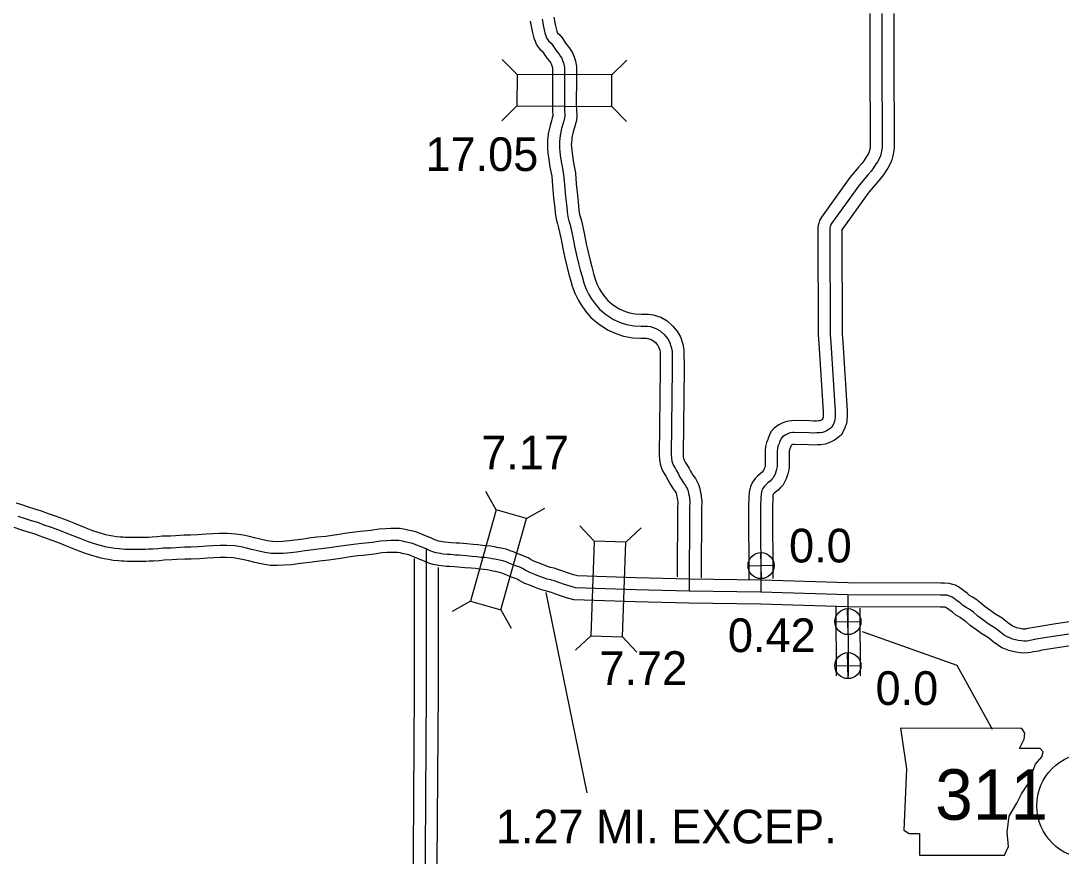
# Model space of a CAD drawing. Extents: x -83719 to 153526, y -11835 to 11446.
# Drawn here: x 10118.8 to 10553.1, y 248.7 to 597.7 of the extents above; entities that cross this region are included whole.
import ezdxf

# ---------------------------------------------------------------- set-up
doc = ezdxf.new("R2010")
doc.units = 0
for name, color, linetype in [('Level 10', 7, 'Continuous'), ('Level 11', 7, 'Continuous'), ('Level 15', 7, 'Continuous'), ('Level 20', 7, 'Continuous'), ('Level 21', 7, 'Continuous'), ('Level 25', 7, 'Continuous'), ('Level 26', 7, 'Continuous'), ('Level 27', 7, 'Continuous'), ('Level 58', 7, 'Continuous'), ('Level 59', 7, 'Continuous')]:
    doc.layers.add(name, color=color, linetype=linetype)

msp = doc.modelspace()

# ---------------------------------------------------------------- linework, layer by layer
at = {"layer": 'Level 10'}
for points in [[(10331.46, 597.55), (10332.07, 594.1), (10332.43, 592.68), (10332.71, 591.56), (10332.99, 590.41), (10333.45, 589.19), (10334.1, 587.68), (10335.39, 586.05), (10336.42, 585.04), (10336.83, 584.49), (10337.55, 583.39), (10338.58, 581.94), (10339.43, 580.82), (10339.99, 580), (10340.16, 579.73), (10340.33, 579.35), (10340.6, 578.58), (10340.62, 578.53), (10340.73, 577.78), (10340.74, 576.74), (10340.77, 574.32), (10340.7, 562.01), (10340.76, 560.33), (10340.9, 558.19), (10340.88, 558), (10340.68, 557.25), (10340.32, 555.88), (10339.72, 553.94), (10338.98, 550.53), (10338.84, 549.13), (10338.68, 547.76), (10338.6, 546.27), (10338.67, 544.41), (10338.81, 542.46), (10339.21, 539.76), (10339.7, 536.61), (10340.44, 532.83), (10340.71, 528.78), (10341.19, 523.75), (10341.71, 519.41), (10341.88, 517.48), (10342.27, 514.78), (10342.77, 512.88), (10343.23, 511.21), (10344.32, 506.35), (10345, 502.53), (10345.89, 498.69), (10346.75, 495.15), (10347.5, 492.3), (10348.25, 489.52), (10349.03, 486.79), (10350.05, 483.86), (10351.54, 480.89), (10352.75, 478.98), (10354.55, 476.37), (10356.82, 473.7), (10359.85, 471.19), (10363.78, 468.56), (10367.59, 466.92), (10370.45, 465.9), (10374.3, 465.33), (10377.57, 465.19), (10379.98, 465.13), (10380.61, 465.04), (10381.9, 464.63), (10382.67, 464.19), (10383.69, 463.25), (10384.72, 462.01), (10385, 461.51), (10385.52, 460.04), (10385.66, 459.28), (10385.75, 452.3), (10385.25, 416.37), (10385.43, 414.47), (10385.65, 412.64), (10386.17, 411.17), (10386.73, 409.68), (10387.66, 408.15), (10388.11, 407.42), (10388.91, 405.96), (10389.57, 404.69), (10390.17, 403.67), (10391.07, 402.2), (10391.99, 401), (10392.32, 400.39), (10392.49, 400.07), (10392.57, 399.34), (10392.83, 398.31), (10392.93, 397.6), (10393.07, 396.49), (10392.98, 394.33), (10392.83, 365.34)], [(10341.31, 599.3), (10341.86, 596.2), (10342.13, 595.1), (10342.42, 593.95), (10342.56, 593.37), (10342.73, 592.93), (10342.76, 592.85), (10342.83, 592.76), (10343.95, 591.66), (10345.04, 590.22), (10345.82, 589.01), (10346.63, 587.88), (10347.54, 586.68), (10348.34, 585.52), (10349.05, 584.4), (10349.64, 582.99), (10350.06, 581.83), (10350.39, 580.82), (10350.72, 578.57), (10350.74, 576.87), (10350.77, 574.36), (10350.7, 562.16), (10350.75, 560.84), (10350.94, 557.92), (10350.72, 556.1), (10350.35, 554.71), (10349.94, 553.13), (10349.4, 551.39), (10348.88, 548.97), (10348.78, 548.03), (10348.65, 546.92), (10348.61, 546.21), (10348.66, 544.94), (10348.76, 543.55), (10349.09, 541.26), (10349.55, 538.35), (10350.38, 534.14), (10350.68, 529.58), (10351.14, 524.81), (10351.66, 520.42), (10351.81, 518.62), (10352.08, 516.78), (10352.42, 515.49), (10352.94, 513.64), (10354.12, 508.32), (10354.8, 504.54), (10355.62, 501), (10356.44, 497.61), (10357.16, 494.88), (10357.89, 492.2), (10358.57, 489.81), (10359.28, 487.76), (10360.26, 485.81), (10361.1, 484.48), (10362.49, 482.47), (10363.87, 480.84), (10365.84, 479.21), (10368.57, 477.39), (10371.26, 476.23), (10372.89, 475.65), (10375.25, 475.3), (10377.92, 475.18), (10380.78, 475.11), (10382.83, 474.83), (10385.95, 473.83), (10388.61, 472.31), (10390.96, 470.15), (10392.98, 467.7), (10394.13, 465.68), (10395.21, 462.63), (10395.65, 460.26), (10395.75, 452.29), (10395.25, 416.79), (10395.37, 415.56), (10395.45, 414.91), (10395.56, 414.59), (10395.76, 414.09), (10396.19, 413.37), (10396.76, 412.45), (10397.74, 410.65), (10398.32, 409.54), (10398.74, 408.83), (10399.33, 407.86), (10400.39, 406.47), (10401.15, 405.09), (10401.72, 403.99), (10402.29, 402.34), (10402.43, 401.16), (10402.66, 400.26), (10402.85, 398.9), (10403.09, 396.88), (10402.98, 394.1), (10402.83, 365)], [(10459.05, 352.96), (10459.15, 324.06)], [(10469.05, 352.29), (10469.15, 324.09)]]:
    msp.add_lwpolyline(points, dxfattribs=at)
at = {"layer": 'Level 11'}
for points in [[(10473.26, 600.76), (10473.19, 580.5), (10473.37, 546.84), (10473.36, 545.28), (10473.33, 544.67), (10473.16, 543.73), (10472.91, 542.95), (10472.67, 542.31), (10472.29, 541.57), (10471.81, 540.97), (10470.7, 539.15), (10469.87, 538.11), (10468.7, 536.68), (10464.92, 532.24), (10453.01, 515.68), (10452.23, 514.28), (10451.91, 513.13), (10451.67, 512.29), (10451.46, 511.02), (10451.48, 509.96), (10451.71, 466.49), (10451.93, 462.85), (10453.77, 434.42), (10453.79, 432.86), (10453.73, 432.07), (10453.5, 431.27), (10453.45, 431.18), (10453.23, 431.02), (10452.99, 430.89), (10452.58, 430.72), (10452.32, 430.63), (10451.79, 430.56), (10450.94, 430.5), (10449.69, 430.48), (10448.13, 430.59), (10441.52, 430.72), (10440.57, 430.65), (10439.24, 430.49), (10437.97, 430.19), (10436.57, 429.61), (10435.21, 428.91), (10433.34, 427.57), (10431.95, 425.96), (10430.8, 423.41), (10430.62, 422.73), (10430.11, 421.49), (10429.74, 419.92), (10429.51, 418.22), (10429.49, 411.8), (10429.49, 411.73), (10429.34, 411.15), (10429.03, 410.18), (10428.79, 409.7), (10428.74, 409.66), (10428.23, 409.1), (10427.4, 408.49), (10426.32, 407.47), (10425.36, 406.48), (10424.26, 404.95), (10423.36, 403.17), (10422.88, 400.84), (10422.71, 398.55), (10422.58, 395.01), (10422.75, 364.33)], [(10483.26, 600.73), (10483.19, 580.51), (10483.37, 546.83), (10483.35, 544.99), (10483.28, 543.53), (10482.89, 541.32), (10482.37, 539.69), (10481.83, 538.25), (10480.72, 536.1), (10480.02, 535.22), (10478.91, 533.4), (10477.64, 531.82), (10476.38, 530.27), (10472.8, 526.07), (10461.52, 510.38), (10461.47, 510.22), (10461.48, 510.06), (10461.71, 466.82), (10461.91, 463.47), (10463.76, 434.81), (10463.79, 432.56), (10463.56, 429.36), (10463.12, 428.53), (10462.83, 427.52), (10461.32, 424.66), (10459.5, 423.21), (10458.5, 422.51), (10457.36, 421.89), (10456.17, 421.37), (10454.57, 420.84), (10452.78, 420.61), (10451.36, 420.51), (10449.41, 420.48), (10447.69, 420.6), (10441.77, 420.71), (10441.51, 420.69), (10441.03, 420.64), (10440.79, 420.54), (10440.44, 420.36), (10440.37, 420.3), (10440.26, 420.06), (10440.12, 419.53), (10439.66, 418.42), (10439.59, 418.11), (10439.51, 417.54), (10439.49, 411.35), (10439.38, 410.08), (10438.96, 408.38), (10438.31, 406.4), (10437.06, 403.86), (10435.98, 402.75), (10434.92, 401.62), (10433.83, 400.81), (10433.33, 400.34), (10433.04, 400.04), (10432.88, 399.81), (10432.8, 399.44), (10432.69, 397.99), (10432.58, 394.85), (10432.75, 364.67)], [(10282.95, 373.03), (10283.05, 317.86), (10282.39, 228.11)], [(10292.96, 369.35), (10293.05, 317.83), (10292.39, 228.01)]]:
    msp.add_lwpolyline(points, dxfattribs=at)
at = {"layer": 'Level 15'}
for points in [[(10289.81, 381.69), (10283.74, 384.14), (10280.31, 384.91), (10279.18, 385.19), (10277.12, 385.56), (10275.03, 385.62), (10273.25, 385.6), (10271.11, 385.5), (10268.43, 385.32), (10264.95, 384.76), (10260.57, 384.31), (10258.21, 384.04), (10254.93, 383.63), (10251.65, 383.14), (10248.73, 382.67), (10246.12, 382.29), (10242.4, 381.91), (10239.03, 381.49), (10236.77, 381.16), (10233.28, 380.72), (10230.83, 380.43), (10227.99, 380.21), (10225.76, 380.09), (10223.8, 380.17), (10221.63, 380.51), (10218.66, 381.15), (10216.27, 381.74), (10214.19, 382.26), (10211.61, 382.82), (10208.54, 383.27), (10204.91, 383.52), (10201.67, 383.52), (10198.89, 383.37), (10196.11, 383.24), (10192.7, 382.96), (10189.6, 382.83), (10186.96, 382.79), (10183.31, 382.57), (10181.31, 382.45), (10177.82, 382.33), (10175.69, 382.07), (10173.66, 381.95), (10172.08, 381.9), (10170.63, 381.85), (10169.45, 381.8), (10168.52, 381.79), (10167.19, 381.77), (10165.98, 381.82), (10164.58, 381.84), (10163.36, 381.85), (10162.46, 381.87), (10161.51, 381.95), (10160.2, 382.03), (10158.68, 382.15), (10157.23, 382.41), (10155.55, 382.74), (10154.24, 383.01), (10151.03, 383.95), (10148.8, 384.69), (10145.42, 386.03), (10141.32, 387.63), (10137.78, 389.08), (10134.74, 390.19), (10133.24, 390.71), (10130.3, 391.75), (10127.46, 392.84), (10124.65, 393.61), (10121.95, 394.5), (10119.22, 395.42), (10116.97, 396.18)], [(10286.07, 372.41), (10280.75, 374.56), (10278.02, 375.18), (10277.09, 375.4), (10276.07, 375.59), (10274.95, 375.62), (10273.54, 375.6), (10271.68, 375.52), (10269.56, 375.37), (10266.25, 374.84), (10261.64, 374.37), (10259.41, 374.12), (10256.3, 373.72), (10253.18, 373.26), (10250.25, 372.78), (10247.34, 372.36), (10243.53, 371.97), (10240.38, 371.58), (10238.11, 371.25), (10234.48, 370.79), (10231.81, 370.48), (10228.65, 370.23), (10225.82, 370.08), (10222.83, 370.2), (10219.8, 370.67), (10216.41, 371.41), (10213.86, 372.03), (10211.91, 372.52), (10209.82, 372.97), (10207.47, 373.32), (10204.57, 373.52), (10201.93, 373.52), (10199.39, 373.39), (10196.77, 373.26), (10193.32, 372.98), (10189.88, 372.83), (10187.32, 372.8), (10183.91, 372.59), (10181.78, 372.46), (10178.61, 372.36), (10176.6, 372.1), (10174.11, 371.96), (10172.42, 371.9), (10171.01, 371.85), (10169.72, 371.8), (10168.65, 371.79), (10167.05, 371.77), (10165.72, 371.82), (10164.45, 371.84), (10163.2, 371.85), (10161.97, 371.88), (10160.79, 371.97), (10159.49, 372.06), (10157.4, 372.22), (10155.38, 372.58), (10153.58, 372.94), (10151.82, 373.3), (10148.06, 374.41), (10145.4, 375.28), (10141.75, 376.72), (10137.61, 378.35), (10134.17, 379.75), (10131.38, 380.77), (10129.93, 381.27), (10126.84, 382.36), (10124.33, 383.33), (10121.78, 384.03), (10118.79, 385.01), (10116.03, 385.95)], [(10397.92, 364.44), (10375.6, 364.95), (10351.17, 365.78), (10349.58, 366.21), (10347.44, 366.96), (10345.03, 367.81), (10343.39, 368.35), (10341.39, 368.97), (10339.87, 369.32), (10338.62, 369.69), (10336.97, 370.35), (10335.2, 371.07), (10333.3, 371.8), (10331.89, 372.53), (10330.54, 373.4), (10328.83, 374.06), (10327.14, 374.67), (10325.8, 375.2), (10324.4, 375.79), (10323.12, 376.28), (10321.43, 376.91), (10319.86, 377.23), (10319.17, 377.43), (10317.57, 377.67), (10316.55, 377.88), (10315.02, 378.16), (10312.98, 378.41), (10311.51, 378.51), (10309.64, 378.79), (10307.59, 378.94), (10304.93, 379.18), (10301.96, 379.41), (10300.57, 379.49), (10298.54, 379.67), (10297.2, 379.75), (10295.69, 379.87), (10294.82, 380.02), (10293.14, 380.32), (10292.85, 380.4), (10291.6, 380.91), (10289.94, 381.63)], [(10397.69, 354.44), (10375.31, 354.95), (10349.64, 355.82), (10346.61, 356.66), (10344.13, 357.52), (10341.78, 358.35), (10340.34, 358.83), (10338.79, 359.31), (10337.31, 359.65), (10335.34, 360.24), (10333.24, 361.07), (10331.52, 361.77), (10329.2, 362.66), (10326.85, 363.88), (10325.97, 364.45), (10325.34, 364.69), (10323.62, 365.31), (10322.01, 365.94), (10320.65, 366.52), (10319.59, 366.93), (10318.67, 367.27), (10317.5, 367.51), (10317.05, 367.64), (10315.84, 367.82), (10314.66, 368.06), (10313.51, 368.27), (10312.02, 368.45), (10310.41, 368.57), (10308.54, 368.85), (10306.78, 368.98), (10304.1, 369.21), (10301.27, 369.43), (10299.85, 369.52), (10297.81, 369.69), (10296.48, 369.78), (10294.45, 369.94), (10293.12, 370.17), (10290.93, 370.55), (10289.6, 370.92), (10287.7, 371.7), (10285.94, 372.47)], [(10427.86, 363.95), (10397.88, 364.44)], [(10464.18, 362.92), (10427.92, 363.95)], [(10594.37, 352.12), (10550.95, 345.76), (10543.44, 344.54), (10541.82, 344.22), (10540.04, 343.92), (10539.19, 343.79), (10538.45, 343.62), (10538.23, 343.58), (10537.68, 343.57), (10537.09, 343.6), (10536.13, 343.75), (10534.52, 344.13), (10534.34, 344.17), (10533.56, 344.5), (10532.83, 344.78), (10532.18, 345.19), (10530.92, 346.13), (10528.46, 348.1), (10525.48, 349.89), (10523.78, 351.14), (10521.41, 352.87), (10519.59, 354.47), (10517.48, 356.03), (10516.14, 356.87), (10514.9, 357.61), (10514.03, 358.38), (10512.86, 359.23), (10511.43, 360.39), (10510.21, 361.24), (10508.98, 361.87), (10507.88, 362.19), (10506.36, 362.65), (10504.37, 362.73), (10502.82, 362.75), (10464.06, 362.92)], [(10427.7, 353.96), (10397.72, 354.44)], [(10463.89, 352.92), (10427.64, 353.96)], [(10596.05, 342.26), (10552.48, 335.88), (10545.22, 334.7), (10543.65, 334.39), (10541.63, 334.04), (10541.02, 333.95), (10540.5, 333.83), (10539.26, 333.59), (10537.47, 333.57), (10536.06, 333.64), (10534.21, 333.93), (10532.34, 334.37), (10531.32, 334.58), (10529.82, 335.22), (10528.34, 335.79), (10526.5, 336.95), (10524.79, 338.23), (10522.74, 339.87), (10519.94, 341.55), (10517.88, 343.06), (10515.13, 345.07), (10513.3, 346.69), (10511.84, 347.76), (10510.9, 348.35), (10508.98, 349.51), (10507.76, 350.58), (10506.77, 351.3), (10505.44, 352.38), (10505.17, 352.56), (10505.03, 352.6), (10504.67, 352.71), (10504.12, 352.73), (10502.75, 352.75), (10464.01, 352.92)]]:
    msp.add_lwpolyline(points, dxfattribs=at)
at = {"layer": 'Level 20'}
for p, q in [((10325.98, 575.35), (10319.79, 581.61)), ((10365.58, 575.11), (10371.84, 581.3)), ((10325.9, 562.15), (10319.64, 555.96)), ((10365.5, 561.91), (10371.69, 555.65)), ((10317.21, 393.35), (10312.9, 401.02)), ((10329.92, 389.78), (10337.6, 394.09)), ((10358.12, 380.35), (10352.11, 386.78)), ((10371.32, 379.9), (10377.74, 385.91)), ((10306.52, 355.22), (10298.85, 350.91)), ((10319.23, 351.65), (10323.54, 343.98)), ((10356.79, 340.77), (10350.36, 334.76)), ((10369.98, 340.33), (10375.99, 333.9))]:
    msp.add_line(p, q, dxfattribs=at)
for points in [[(10325.9, 562.15), (10365.5, 561.91), (10365.58, 575.11), (10325.98, 575.35)], [(10319.23, 351.65), (10329.92, 389.78), (10317.21, 393.35), (10306.52, 355.22)], [(10358.12, 380.35), (10356.79, 340.77), (10369.98, 340.33), (10371.32, 379.9)]]:
    msp.add_lwpolyline(points, close=True, dxfattribs=at)
at = {"layer": 'Level 21'}
for p, q in [((10509.69, 328.38), (10470.23, 342.43)), ((10524.41, 301.63), (10509.69, 328.38))]:
    msp.add_line(p, q, dxfattribs=at)
msp.add_lwpolyline([(10486.05, 302.11), (10488.59, 285.19), (10487.46, 259.53), (10489.72, 258.12), (10493.95, 258.12), (10493.95, 249.1), (10529.47, 249.1), (10531.17, 252.76), (10530.6, 258.68), (10531.45, 265.45), (10534.55, 270.81), (10536.52, 274.75), (10539.34, 278.98), (10541.04, 283.5), (10542.45, 287.16), (10544.98, 290.26), (10545.55, 292.24), (10544.42, 293.65), (10535.68, 293.65), (10537.65, 297.59), (10537.93, 300.13), (10536.76, 302.08)], close=True, dxfattribs=at)
at = {"layer": 'Level 25'}
msp.add_line((10355.2, 275.21), (10338.14, 358.82), dxfattribs=at)
at = {"layer": 'Level 26'}
for p, q in [((10427.94, 364.66), (10427.69, 375.51)), ((10422.39, 369.96), (10433.24, 370.21)), ((10464.23, 341.26), (10463.98, 352.1)), ((10458.68, 346.55), (10469.53, 346.8)), ((10464.23, 322.86), (10463.98, 333.71)), ((10458.68, 328.16), (10469.53, 328.41))]:
    msp.add_line(p, q, dxfattribs=at)
for centre in [(10427.82, 370.09), (10464.1, 346.68), (10464.1, 328.29)]:
    msp.add_circle(centre, 5.43, dxfattribs=at)
at = {"layer": 'Level 27'}
msp.add_circle((10564.92, 269.77), 22, dxfattribs=at)
at = {"layer": 'Level 59'}
for points in [[(10478.26, 600.75), (10478.19, 580.51), (10478.37, 546.84), (10478.36, 545.13), (10478.3, 544.1), (10478.02, 542.53), (10477.64, 541.32), (10477.25, 540.28), (10476.5, 538.84), (10475.91, 538.09), (10474.8, 536.28), (10473.75, 534.96), (10472.54, 533.48), (10468.86, 529.16), (10457.24, 512.99), (10456.88, 512.35), (10456.72, 511.78), (10456.56, 511.21), (10456.47, 510.64), (10456.48, 510.01), (10456.71, 466.66), (10456.92, 463.16), (10458.76, 434.61), (10458.79, 432.71), (10458.65, 430.77), (10458.45, 430.4), (10458.17, 429.4), (10457.38, 427.92), (10456.49, 427.21), (10455.87, 426.77), (10455.17, 426.39), (10454.38, 426.05), (10453.45, 425.73), (10452.28, 425.58), (10451.15, 425.5), (10449.55, 425.48), (10447.91, 425.6), (10441.64, 425.72), (10441.04, 425.67), (10440.11, 425.56), (10439.51, 425.42), (10438.68, 425.08), (10437.82, 424.63), (10436.73, 423.85), (10436.21, 423.24), (10435.53, 421.73), (10435.37, 421.13), (10434.88, 419.95), (10434.66, 419.02), (10434.51, 417.88), (10434.49, 411.57), (10434.44, 410.9), (10434.15, 409.77), (10433.67, 408.29), (10432.92, 406.78), (10432.36, 406.21), (10431.57, 405.36), (10430.62, 404.65), (10429.83, 403.9), (10429.2, 403.26), (10428.55, 402.35), (10428.12, 401.51), (10427.84, 400.14), (10427.7, 398.27), (10427.58, 394.93), (10427.78, 358.95)], [(10336.38, 598.43), (10336.97, 595.15), (10337.28, 593.89), (10337.56, 592.76), (10337.78, 591.89), (10338.09, 591.06), (10338.43, 590.26), (10339.11, 589.4), (10340.19, 588.35), (10340.94, 587.36), (10341.68, 586.2), (10342.6, 584.91), (10343.48, 583.75), (10344.16, 582.76), (10344.61, 582.07), (10344.98, 581.17), (10345.33, 580.21), (10345.5, 579.67), (10345.72, 578.17), (10345.74, 576.81), (10345.77, 574.34), (10345.7, 562.09), (10345.75, 560.59), (10345.92, 558.05), (10345.8, 557.05), (10345.51, 555.98), (10345.13, 554.5), (10344.56, 552.66), (10343.93, 549.75), (10343.81, 548.58), (10343.66, 547.34), (10343.61, 546.24), (10343.66, 544.67), (10343.78, 543.01), (10344.15, 540.51), (10344.62, 537.48), (10345.41, 533.48), (10345.7, 529.18), (10346.16, 524.28), (10346.69, 519.91), (10346.85, 518.05), (10347.17, 515.78), (10347.6, 514.19), (10348.09, 512.42), (10349.22, 507.33), (10349.9, 503.54), (10350.75, 499.84), (10351.6, 496.38), (10352.33, 493.59), (10353.07, 490.86), (10353.8, 488.3), (10354.67, 485.81), (10355.9, 483.35), (10356.92, 481.73), (10358.52, 479.42), (10360.35, 477.27), (10362.84, 475.2), (10366.17, 472.97), (10369.43, 471.58), (10371.67, 470.77), (10374.78, 470.31), (10377.75, 470.18), (10380.38, 470.12), (10381.72, 469.94), (10383.93, 469.23), (10385.64, 468.25), (10387.33, 466.7), (10388.85, 464.85), (10389.57, 463.59), (10390.36, 461.34), (10390.65, 459.77), (10390.75, 452.3), (10390.25, 416.58), (10390.4, 415.01), (10390.55, 413.78), (10390.87, 412.88), (10391.25, 411.89), (10391.93, 410.76), (10392.44, 409.93), (10393.33, 408.31), (10393.94, 407.11), (10394.45, 406.25), (10395.2, 405.03), (10396.19, 403.74), (10396.73, 402.74), (10397.11, 402.01), (10397.39, 401.22), (10397.5, 400.25), (10397.75, 399.29), (10397.89, 398.25), (10398.08, 396.69), (10397.98, 394.22), (10397.8, 359.44)], [(10287.94, 377.05), (10282.25, 379.35), (10279.17, 380.04), (10278.13, 380.3), (10276.59, 380.58), (10274.99, 380.62), (10273.39, 380.6), (10271.39, 380.51), (10269, 380.35), (10265.6, 379.8), (10261.11, 379.34), (10258.81, 379.08), (10255.61, 378.67), (10252.42, 378.2), (10249.49, 377.73), (10246.73, 377.32), (10242.97, 376.94), (10239.71, 376.53), (10237.44, 376.2), (10233.88, 375.76), (10231.32, 375.46), (10228.32, 375.22), (10225.79, 375.09), (10223.32, 375.19), (10220.71, 375.59), (10217.54, 376.28), (10215.06, 376.88), (10213.05, 377.39), (10210.71, 377.9), (10208.01, 378.29), (10204.74, 378.52), (10201.8, 378.52), (10199.14, 378.38), (10196.44, 378.25), (10193.01, 377.97), (10189.74, 377.83), (10187.14, 377.79), (10183.61, 377.58), (10181.55, 377.45), (10178.21, 377.35), (10176.15, 377.08), (10173.88, 376.96), (10172.25, 376.9), (10170.82, 376.85), (10169.58, 376.8), (10168.58, 376.79), (10167.12, 376.77), (10165.85, 376.82), (10164.52, 376.84), (10163.28, 376.85), (10162.22, 376.87), (10161.15, 376.96), (10159.85, 377.04), (10158.04, 377.19), (10156.31, 377.5), (10154.57, 377.84), (10153.03, 378.16), (10149.55, 379.18), (10147.1, 379.98), (10143.59, 381.37), (10139.46, 382.99), (10135.98, 384.41), (10133.06, 385.48), (10131.59, 385.99), (10128.57, 387.05), (10125.89, 388.09), (10123.22, 388.82), (10120.37, 389.75), (10117.62, 390.68)], [(10287.94, 377.05), (10288.05, 317.85), (10287.39, 228.06)], [(10397.8, 359.44), (10375.45, 359.95), (10350.4, 360.8), (10348.1, 361.44), (10345.78, 362.24), (10343.41, 363.08), (10341.87, 363.59), (10340.09, 364.14), (10338.59, 364.48), (10336.98, 364.96), (10335.1, 365.71), (10333.36, 366.42), (10331.25, 367.23), (10329.37, 368.2), (10328.26, 368.92), (10327.09, 369.38), (10325.38, 369.99), (10323.9, 370.57), (10322.53, 371.15), (10321.36, 371.61), (10320.05, 372.09), (10318.68, 372.37), (10318.11, 372.53), (10316.71, 372.75), (10315.6, 372.97), (10314.27, 373.22), (10312.5, 373.43), (10310.96, 373.54), (10309.09, 373.82), (10307.19, 373.96), (10304.52, 374.19), (10301.61, 374.42), (10300.21, 374.51), (10298.18, 374.68), (10296.84, 374.76), (10295.07, 374.91), (10293.97, 375.09), (10292.03, 375.43), (10291.23, 375.66), (10289.65, 376.31), (10287.94, 377.05)], [(10427.78, 358.95), (10397.8, 359.44)], [(10464.04, 357.92), (10427.78, 358.95)], [(10595.21, 347.19), (10551.71, 340.82), (10544.33, 339.62), (10542.73, 339.3), (10540.84, 338.98), (10540.1, 338.87), (10539.47, 338.73), (10538.74, 338.58), (10537.57, 338.57), (10536.57, 338.62), (10535.17, 338.84), (10533.43, 339.25), (10532.83, 339.38), (10531.69, 339.86), (10530.58, 340.28), (10529.34, 341.07), (10527.86, 342.18), (10525.6, 343.99), (10522.71, 345.72), (10520.83, 347.1), (10518.27, 348.97), (10516.45, 350.58), (10514.66, 351.89), (10513.52, 352.61), (10511.94, 353.56), (10510.89, 354.48), (10509.82, 355.27), (10508.43, 356.39), (10507.63, 356.94), (10507.12, 357.2), (10506.45, 357.39), (10505.52, 357.68), (10504.25, 357.73), (10502.78, 357.75), (10464.04, 357.92)], [(10464.04, 357.92), (10464.15, 324.08)]]:
    msp.add_lwpolyline(points, dxfattribs=at)

# ---------------------------------------------------------------- texts
at = {"layer": 'Level 21'}
msp.add_text('311', height=21.12, dxfattribs=at).set_placement((10500.52, 263.89))
at = {"layer": 'Level 25'}
for s, p in [('0.0', (10439.5, 371.41)), ('0.42', (10413.98, 333.95)), ('0.0', (10475.62, 311.88)), ('1.27 MI. EXCEP.', (10317.07, 254.03))]:
    msp.add_text(s, height=14.08, dxfattribs=at).set_placement(p)
at = {"layer": 'Level 58'}
for s, p in [('17.05', (10287.71, 534.95)), ('7.17', (10311.01, 410.26)), ('7.72', (10360.33, 320.24))]:
    msp.add_text(s, height=14.08, dxfattribs=at).set_placement(p)

doc.saveas('drawing.dxf')
